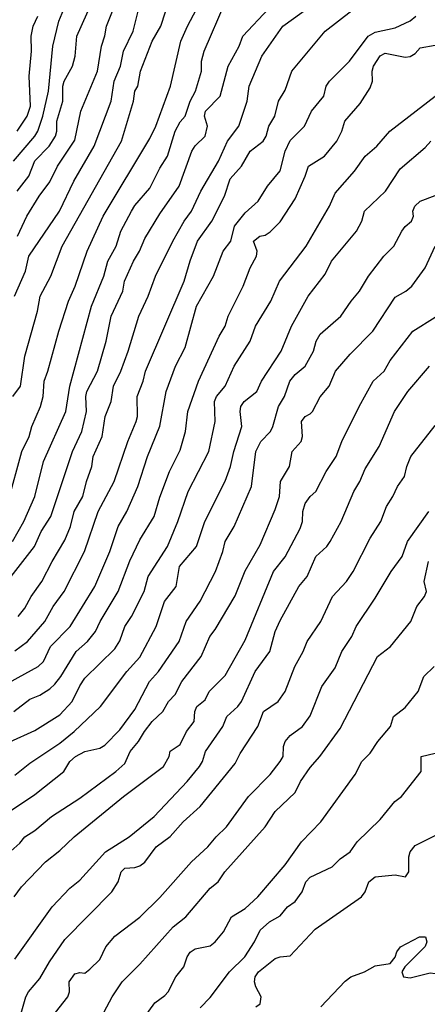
# Model space of a CAD drawing. Header units: metres. Extents: x -46681 to -43747, y -240911 to -237677.
# Tile 653 of 656: x -45593 to -45552, y -238684 to -238586. Entities that reach past the tile are written whole.
import ezdxf

# ---------------------------------------------------------------- set-up
doc = ezdxf.new("R2010")
doc.units = ezdxf.units.M
doc.layers.add('CONTOUR_INDEX', color=1, linetype='Continuous')
doc.layers.add('CONTOUR_INTER', color=3, linetype='Continuous')

msp = doc.modelspace()

# ---------------------------------------------------------------- linework, layer by layer
at = {"layer": 'CONTOUR_INDEX'}
for points, elevation in [([(-45593.631, -238613.52), (-45592.527, -238611.02), (-45592.188, -238609.52), (-45589.134, -238605.02), (-45587.698, -238602.02), (-45585.657, -238598.52), (-45583.979, -238594.02), (-45583.676, -238592.02), (-45583.032, -238590.52), (-45582.732, -238589.02), (-45581.767, -238587.02), (-45581.27, -238585.02)], 100), ([(-45593.278, -238645.52), (-45592.595, -238644.679), (-45591.962, -238643.52), (-45590.901, -238642.02), (-45589.886, -238640.02), (-45588.595, -238637.875), (-45588.048, -238636.52), (-45587.674, -238635.02), (-45586.819, -238633.52), (-45586.456, -238632.02), (-45585.922, -238630.52), (-45585.765, -238629.52), (-45584.861, -238627.52), (-45584.588, -238625.52), (-45583.968, -238624.02), (-45583.731, -238622.52), (-45583.017, -238621.02), (-45582.288, -238619.02), (-45581.226, -238615.52), (-45580.285, -238613.52), (-45579.531, -238611.52), (-45577.828, -238608.02), (-45576.692, -238606.02), (-45575.931, -238605.02), (-45575.013, -238603.02), (-45573.237, -238600.02), (-45572.348, -238598.02), (-45571.223, -238596.52), (-45570.378, -238594.02), (-45570.168, -238592.52), (-45568.913, -238589.52), (-45566.836, -238586.52), (-45564.095, -238584.578)], 105), ([(-45593.595, -238661.368), (-45592.095, -238660.176), (-45589.095, -238658.175), (-45587.685, -238657.02), (-45585.052, -238654.52), (-45582.415, -238651.02), (-45581.095, -238649.57), (-45579.492, -238646.52), (-45578.632, -238644.02), (-45577.465, -238642.52), (-45577.145, -238640.52), (-45575.46, -238638.52), (-45574.626, -238636.02), (-45572.595, -238631.998), (-45572.036, -238630.52), (-45571.732, -238629.02), (-45570.926, -238626.52), (-45571.085, -238625.02), (-45571.015, -238624.52), (-45570.683, -238624.02), (-45569.434, -238623.02), (-45568.941, -238622.02), (-45566.977, -238619.02), (-45565.945, -238616.52), (-45564.288, -238613.52), (-45562.595, -238611.298), (-45561.945, -238610.02), (-45559.455, -238607.02), (-45558.909, -238606.02), (-45558.651, -238605.02), (-45556.57, -238603.02), (-45555.095, -238600.79), (-45552.595, -238598.652), (-45552.017, -238598.02)], 110), ([(-45593.095, -238685.619), (-45592.508, -238683.52), (-45592.238, -238683.02), (-45591.095, -238681.707), (-45590.123, -238680.02), (-45588.595, -238677.791), (-45583.92, -238673.02), (-45583.263, -238672.02), (-45582.979, -238671.02), (-45582.595, -238670.658), (-45581.595, -238670.6), (-45581.095, -238670.43), (-45580.595, -238670.064), (-45579.48, -238668.52), (-45578.095, -238667.489), (-45576.786, -238666.02), (-45575.077, -238664.52), (-45571.595, -238660.219), (-45571.095, -238659.219), (-45569.333, -238656.52), (-45568.758, -238655.02), (-45567.28, -238654.02), (-45566.575, -238653.02), (-45565.63, -238650.52), (-45564.786, -238649.02), (-45564.383, -238648.02), (-45563.038, -238646.02), (-45561.871, -238643.52), (-45560.466, -238642.02), (-45559.778, -238641.02), (-45558.095, -238637.676), (-45557.039, -238636.02), (-45556.449, -238634.52), (-45555.814, -238633.52), (-45555.372, -238632.52), (-45554.649, -238631.52), (-45554.435, -238630.52), (-45554.029, -238629.52), (-45551.595, -238626.436)], 115), ([(-45569.515, -238684.52), (-45569.095, -238684.221), (-45568.977, -238683.52), (-45569.514, -238682.52), (-45569.65, -238682.02), (-45569.594, -238681.52), (-45569.267, -238681.02), (-45567.595, -238679.686), (-45567.095, -238679.513), (-45566.095, -238679.442), (-45563.595, -238676.767), (-45558.965, -238673.52), (-45558.579, -238673.02), (-45558.21, -238672.02), (-45557.595, -238671.533), (-45555.595, -238671.338), (-45554.562, -238671.52), (-45554.231, -238671.02), (-45554.243, -238669.52), (-45554.088, -238669.02), (-45553.595, -238668.41), (-45551.595, -238667.417)], 120)]:
    msp.add_lwpolyline(points, dxfattribs=dict(at, elevation=elevation))
at = {"layer": 'CONTOUR_INTER'}
for points, elevation in [([(-45593.953, -238641.52), (-45591.621, -238638.52), (-45590.98, -238637.02), (-45589.997, -238635.52), (-45587.833, -238629.02), (-45586.907, -238627.02), (-45586.431, -238625.02), (-45586.492, -238623.52), (-45586.401, -238623.02), (-45585.328, -238621.02), (-45584.481, -238618.02), (-45583.989, -238615.52), (-45582.808, -238613.02), (-45582.645, -238612.02), (-45581.747, -238610.02), (-45581.128, -238609.02), (-45580.595, -238607.754), (-45579.095, -238605.292), (-45577.171, -238602.52), (-45575.913, -238599.02), (-45575.595, -238598.497), (-45574.581, -238597.52), (-45574.358, -238596.52), (-45574.637, -238595.52), (-45574.563, -238595.02), (-45573.073, -238593.52), (-45572.271, -238590.52), (-45571.194, -238588.52), (-45570.821, -238587.52), (-45565.681, -238582.02)], 104), ([(-45594.283, -238634.02), (-45592.916, -238629.02), (-45592.17, -238627.52), (-45591.911, -238626.52), (-45591.036, -238624.52), (-45590.76, -238623.52), (-45590.674, -238622.02), (-45590.298, -238621.02), (-45589.216, -238617.02), (-45588.245, -238614.02), (-45587.583, -238612.52), (-45586.385, -238609.02), (-45584.76, -238605.52), (-45580.095, -238597.757), (-45579.499, -238596.52), (-45578.031, -238592.52), (-45577.005, -238588.02), (-45576.36, -238586.52), (-45574.519, -238583.02)], 102), ([(-45593.802, -238623.52), (-45593.023, -238622.52), (-45592.611, -238619.52), (-45591.33, -238615.02), (-45591.065, -238613.52), (-45589.99, -238611.52), (-45588.871, -238608.52), (-45582.955, -238598.02), (-45581.75, -238594.02), (-45581.602, -238593.02), (-45581.325, -238592.52), (-45581.054, -238591.02), (-45579.876, -238588.02), (-45579.026, -238586.52), (-45578.095, -238583.622)], 101), ([(-45593.75, -238600.02), (-45591.595, -238597.522), (-45591.309, -238597.02), (-45590.81, -238595.52), (-45590.246, -238593.02), (-45589.796, -238588.52), (-45589.197, -238586.02), (-45588.377, -238584.02)], 97), ([(-45593.595, -238648.96), (-45592.33, -238648.02), (-45590.608, -238646.02), (-45589.781, -238644.52), (-45588.688, -238643.02), (-45586.643, -238639.02), (-45585.262, -238635.02), (-45583.678, -238632.02), (-45582.298, -238628.02), (-45581.472, -238626.02), (-45581.338, -238625.52), (-45581.386, -238623.52), (-45580.781, -238622.02), (-45580.542, -238621.02), (-45576.679, -238612.02), (-45576.095, -238609.989), (-45575.343, -238608.02), (-45573.924, -238606.02), (-45572.656, -238603.52), (-45572.095, -238601.789), (-45570.951, -238600.52), (-45570.095, -238599.02), (-45568.793, -238598.02), (-45568.471, -238597.52), (-45568.223, -238596.52), (-45567.614, -238595.52), (-45567.249, -238594.02), (-45566.595, -238592.936), (-45565.918, -238591.02), (-45562.595, -238587.034), (-45558.595, -238583.923)], 106), ([(-45593.383, -238603.02), (-45592.186, -238601.52), (-45591.595, -238599.984), (-45590.184, -238598.52), (-45589.543, -238597.52), (-45589.403, -238597.02), (-45589.414, -238596.02), (-45588.807, -238594.02), (-45588.806, -238592.52), (-45588.66, -238592.02), (-45587.828, -238590.52), (-45587.577, -238589.52), (-45587.395, -238587.52), (-45585.843, -238584.02)], 98), ([(-45593.843, -238638.02), (-45592.691, -238636.02), (-45591.618, -238633.52), (-45590.726, -238630.02), (-45588.52, -238625.02), (-45588.092, -238622.52), (-45585.954, -238614.52), (-45584.694, -238611.52), (-45584.309, -238610.02), (-45583.471, -238608.52), (-45583.011, -238607.02), (-45581.957, -238605.02), (-45581.595, -238604.448), (-45580.095, -238602.733), (-45579.095, -238600.71), (-45578.344, -238599.52), (-45577.582, -238597.02), (-45577.095, -238596.107), (-45576.573, -238595.52), (-45576.095, -238594.033), (-45575.534, -238593.02), (-45574.956, -238591.02), (-45574.936, -238590.02), (-45574.671, -238589.02), (-45572.595, -238584.156)], 103), ([(-45593.323, -238607.52), (-45592.405, -238605.52), (-45591.172, -238603.52), (-45590.095, -238602.085), (-45589.33, -238600.52), (-45587.595, -238597.938), (-45586.992, -238595.02), (-45585.339, -238591.02), (-45584.941, -238588.52), (-45584.595, -238587.505), (-45584.453, -238586.52), (-45583.633, -238584.52)], 99), ([(-45595.595, -238652.89), (-45591.258, -238650.52), (-45590.733, -238650.02), (-45590.03, -238648.52), (-45588.069, -238646.52), (-45585.595, -238642.505), (-45584.103, -238639.02), (-45583.285, -238636.52), (-45582.404, -238635.02), (-45581.314, -238632.52), (-45580.349, -238629.52), (-45579.095, -238626.506), (-45578.485, -238623.02), (-45577.559, -238620.52), (-45576.595, -238618.656), (-45575.439, -238614.52), (-45573.76, -238611.52), (-45572.796, -238609.02), (-45572.022, -238608.02), (-45571.646, -238606.52), (-45570.595, -238605.2), (-45569.301, -238604.02), (-45568.336, -238602.52), (-45567.095, -238600.975), (-45566.583, -238599.02), (-45566.095, -238597.955), (-45564.641, -238596.52), (-45563.96, -238595.02), (-45562.721, -238593.52), (-45562.477, -238592.52), (-45562.144, -238592.02), (-45560.17, -238590.02), (-45558.276, -238587.52), (-45557.595, -238587.135), (-45555.595, -238586.703), (-45554.095, -238586.008), (-45553.52, -238585.52)], 107), ([(-45593.364, -238597.02), (-45592.355, -238595.52), (-45592.046, -238594.52), (-45592.153, -238591.52), (-45591.928, -238589.02), (-45591.982, -238587.52), (-45591.767, -238586.52), (-45591.295, -238585.52)], 96), ([(-45593.717, -238655.02), (-45592.095, -238653.773), (-45591.095, -238653.379), (-45590.095, -238652.734), (-45589.595, -238652.295), (-45589.013, -238651.52), (-45587.464, -238649.02), (-45586.346, -238648.02), (-45585.545, -238647.02), (-45585.073, -238646.02), (-45583.278, -238643.02), (-45582.095, -238639.961), (-45581.095, -238637.867), (-45579.661, -238635.52), (-45579.095, -238633.581), (-45578.137, -238631.02), (-45577.095, -238628.886), (-45576.548, -238627.02), (-45576.319, -238625.02), (-45575.248, -238622.02), (-45573.196, -238617.52), (-45572.595, -238616.52), (-45572.282, -238615.52), (-45570.771, -238612.52), (-45570.095, -238610.686), (-45569.438, -238609.52), (-45569.394, -238609.02), (-45569.753, -238608.02), (-45569.114, -238607.52), (-45568.595, -238607.403), (-45568.095, -238607.079), (-45567.095, -238606.087), (-45565.595, -238603.77), (-45564.577, -238601.52), (-45564.264, -238600.52), (-45562.657, -238599.52), (-45561.408, -238598.02), (-45560.908, -238597.02), (-45560.638, -238596.02), (-45559.095, -238594.249), (-45558.095, -238592.693), (-45557.843, -238592.02), (-45557.906, -238591.02), (-45557.766, -238590.52), (-45557.095, -238589.502), (-45556.595, -238589.242), (-45554.595, -238589.634), (-45554.095, -238589.576), (-45553.595, -238589.249), (-45553.095, -238588.686), (-45551.595, -238588.434)], 108), ([(-45594.095, -238658.045), (-45591.595, -238656.916), (-45589.095, -238655.353), (-45587.864, -238654.02), (-45587.095, -238652.438), (-45586.595, -238651.697), (-45583.595, -238648.752), (-45583.095, -238647.945), (-45582.605, -238646.52), (-45581.946, -238645.52), (-45580.678, -238643.02), (-45580.284, -238641.52), (-45578.351, -238638.52), (-45577.296, -238636.02), (-45576.295, -238633.02), (-45574.202, -238629.02), (-45573.569, -238626.02), (-45573.647, -238624.02), (-45573.444, -238623.52), (-45572.59, -238622.52), (-45571.681, -238620.52), (-45570.095, -238618.02), (-45569.546, -238616.52), (-45568.006, -238614.02), (-45567.141, -238612.02), (-45564.482, -238608.52), (-45562.161, -238604.52), (-45561.595, -238603.214), (-45559.647, -238601.02), (-45558.6, -238599.52), (-45557.432, -238598.52), (-45556.139, -238597.02), (-45551.595, -238593.534)], 109), ([(-45597.095, -238666.976), (-45591.595, -238663.3), (-45588.697, -238661.02), (-45588.097, -238660.02), (-45587.547, -238659.52), (-45586.595, -238659.004), (-45585.095, -238658.685), (-45584.595, -238658.36), (-45583.095, -238656.828), (-45581.595, -238654.822), (-45580.157, -238652.02), (-45579.251, -238651.02), (-45577.174, -238648.02), (-45576.466, -238646.02), (-45575.095, -238643.981), (-45573.554, -238641.02), (-45572.806, -238639.02), (-45572.572, -238638.02), (-45571.68, -238636.52), (-45569.936, -238632.52), (-45569.512, -238629.02), (-45569.02, -238628.02), (-45568.062, -238627.02), (-45567.806, -238626.52), (-45567.252, -238624.52), (-45566.66, -238623.52), (-45566.121, -238622.02), (-45565.595, -238621.334), (-45564.588, -238620.52), (-45563.771, -238619.02), (-45563.473, -238618.02), (-45563.095, -238617.318), (-45561.009, -238615.52), (-45560.005, -238614.02), (-45559.153, -238613.02), (-45558.273, -238611.52), (-45556.734, -238609.52), (-45555.739, -238608.52), (-45554.938, -238607.02), (-45554.595, -238606.545), (-45553.978, -238606.02), (-45553.761, -238605.52), (-45553.837, -238605.02), (-45553.645, -238604.52), (-45553.095, -238604.009), (-45551.595, -238603.442)], 111), ([(-45595.24, -238670.02), (-45593.095, -238668.17), (-45592.614, -238667.52), (-45591.595, -238666.903), (-45589.946, -238665.52), (-45587.095, -238663.673), (-45583.507, -238661.02), (-45582.595, -238660.217), (-45582.072, -238659.02), (-45581.234, -238658.02), (-45580.658, -238657.02), (-45579.891, -238656.02), (-45578.795, -238655.02), (-45578.231, -238654.02), (-45577.595, -238653.319), (-45576.921, -238652.02), (-45574.98, -238649.52), (-45574.116, -238647.52), (-45573.595, -238646.833), (-45571.595, -238643.45), (-45570.595, -238640.952), (-45569.095, -238638.35), (-45567.595, -238634.826), (-45567.167, -238633.52), (-45567.058, -238632.02), (-45566.14, -238630.52), (-45565.878, -238629.02), (-45565.001, -238628.02), (-45564.852, -238627.52), (-45564.942, -238626.02), (-45564.595, -238625.535), (-45564.095, -238625.283), (-45563.866, -238625.02), (-45563.095, -238623.56), (-45562.199, -238622.52), (-45561.563, -238621.02), (-45560.095, -238619.301), (-45557.831, -238617.02), (-45555.595, -238613.618), (-45554.538, -238613.02), (-45553.926, -238612.52), (-45552.595, -238610.674), (-45551.595, -238608.52)], 112), ([(-45593.655, -238673.52), (-45592.92, -238672.52), (-45590.533, -238670.02), (-45589.095, -238668.89), (-45587.674, -238667.52), (-45582.754, -238663.52), (-45578.759, -238660.52), (-45578.168, -238659.52), (-45578.095, -238658.976), (-45577.095, -238658.312), (-45576.433, -238657.02), (-45575.667, -238656.02), (-45575.603, -238655.02), (-45575.419, -238654.52), (-45574.595, -238653.839), (-45574.173, -238653.02), (-45572.595, -238651.404), (-45570.595, -238647.888), (-45567.748, -238641.02), (-45566.595, -238639.572), (-45565.095, -238636.71), (-45564.843, -238636.02), (-45564.818, -238635.02), (-45564.595, -238634.24), (-45564.095, -238633.522), (-45563.527, -238633.02), (-45562.501, -238631.02), (-45561.505, -238629.52), (-45560.908, -238628.02), (-45559.202, -238624.52), (-45557.783, -238622.02), (-45556.69, -238621.02), (-45556.095, -238619.937), (-45553.82, -238617.02), (-45551.595, -238615.622)], 113), ([(-45593.595, -238679.761), (-45589.877, -238674.52), (-45588.095, -238672.68), (-45587.095, -238671.853), (-45584.535, -238669.02), (-45582.185, -238667.52), (-45579.669, -238665.52), (-45576.365, -238662.02), (-45575.156, -238660.52), (-45574.855, -238660.02), (-45574.534, -238659.02), (-45572.817, -238656.52), (-45572.42, -238655.52), (-45571.31, -238654.52), (-45570.941, -238654.02), (-45569.579, -238651.02), (-45568.105, -238649.02), (-45567.571, -238647.02), (-45567.095, -238645.92), (-45565.206, -238642.52), (-45564.402, -238641.52), (-45563.534, -238639.52), (-45562.429, -238638.52), (-45562.075, -238638.02), (-45560.985, -238636.02), (-45559.717, -238633.02), (-45559.11, -238632.02), (-45558.595, -238630.771), (-45557.183, -238628.52), (-45555.658, -238625.02), (-45554.312, -238623.02), (-45552.152, -238620.52)], 114), ([(-45590.257, -238686.02), (-45588.293, -238683.52), (-45588.153, -238683.02), (-45588.166, -238682.02), (-45587.595, -238681.227), (-45587.095, -238681.099), (-45586.595, -238681.147), (-45586.095, -238680.744), (-45585.095, -238679.777), (-45584.52, -238678.52), (-45583.595, -238677.449), (-45581.095, -238675.558), (-45579.095, -238673.602), (-45575.962, -238670.02), (-45574.31, -238668.52), (-45573.498, -238667.52), (-45572.464, -238666.52), (-45570.258, -238663.52), (-45568.095, -238661.313), (-45567.078, -238660.02), (-45566.794, -238659.52), (-45566.738, -238658.52), (-45566.588, -238658.02), (-45566.095, -238657.409), (-45564.858, -238656.52), (-45564.095, -238655.457), (-45562.912, -238652.52), (-45561.595, -238650.646), (-45560.919, -238649.02), (-45559.922, -238647.52), (-45559.479, -238646.52), (-45557.595, -238643.703), (-45556.004, -238641.02), (-45554.88, -238639.52), (-45554.355, -238638.02), (-45552.226, -238635.02)], 116), ([(-45584.667, -238685.02), (-45583.885, -238683.52), (-45582.889, -238682.02), (-45581.095, -238680.275), (-45577.793, -238676.52), (-45576.505, -238675.52), (-45574.095, -238672.679), (-45573.269, -238672.02), (-45572.628, -238671.02), (-45568.595, -238666.54), (-45567.59, -238665.02), (-45565.595, -238663.106), (-45565.062, -238662.02), (-45564.095, -238660.622), (-45563.11, -238659.52), (-45561.095, -238656.714), (-45557.364, -238649.52), (-45556.068, -238648.52), (-45554.017, -238646.02), (-45553.421, -238644.52), (-45552.664, -238643.52), (-45552.479, -238643.02), (-45552.702, -238642.02), (-45552.271, -238640.02)], 117), ([(-45580.967, -238686.02), (-45579.595, -238684.118), (-45578.595, -238683.393), (-45578.277, -238683.02), (-45577.51, -238681.52), (-45576.708, -238680.52), (-45576.392, -238679.52), (-45576.095, -238679.071), (-45575.595, -238678.742), (-45574.095, -238678.426), (-45573.595, -238678.031), (-45572.751, -238677.02), (-45571.966, -238675.52), (-45570.595, -238674.711), (-45569.33, -238673.52), (-45566.595, -238670.321), (-45564.943, -238668.02), (-45563.007, -238666.02), (-45559.595, -238661.31), (-45558.909, -238660.02), (-45558.095, -238659.185), (-45557.313, -238658.02), (-45556.057, -238656.52), (-45555.744, -238655.52), (-45554.595, -238654.603), (-45553.292, -238653.02), (-45552.742, -238651.52), (-45551.692, -238650.52)], 118), ([(-45575.095, -238684.62), (-45574.095, -238683.583), (-45572.144, -238681.02), (-45570.609, -238679.52), (-45569.647, -238678.02), (-45569.095, -238676.856), (-45568.146, -238676.02), (-45567.095, -238675.424), (-45566.349, -238674.52), (-45565.595, -238674.011), (-45564.889, -238673.02), (-45564.517, -238672.02), (-45564.095, -238671.58), (-45561.898, -238670.52), (-45561.095, -238669.726), (-45560.095, -238669.038), (-45559.378, -238668.02), (-45557.095, -238665.795), (-45555.623, -238664.02), (-45554.967, -238663.52), (-45552.981, -238661.02), (-45552.989, -238659.52), (-45550.894, -238659.02)], 119), ([(-45563.02, -238684.52), (-45560.595, -238681.953), (-45560.024, -238681.52), (-45558.666, -238681.02), (-45557.595, -238680.415), (-45556.095, -238680.193), (-45555.595, -238679.568), (-45555.43, -238679.02), (-45555.064, -238678.52), (-45553.159, -238677.52)], 121), ([(-45553.159, -238677.52), (-45552.577, -238677.52), (-45552.436, -238678.02), (-45552.595, -238678.5), (-45554.626, -238680.52), (-45554.913, -238681.02), (-45554.75, -238681.52), (-45554.095, -238681.618), (-45552.095, -238681.117), (-45547.595, -238681.74), (-45547.095, -238682.106), (-45546.095, -238683.282), (-45545.095, -238684.003), (-45544.595, -238684.617)], 121)]:
    msp.add_lwpolyline(points, dxfattribs=dict(at, elevation=elevation))

doc.saveas('drawing.dxf')
